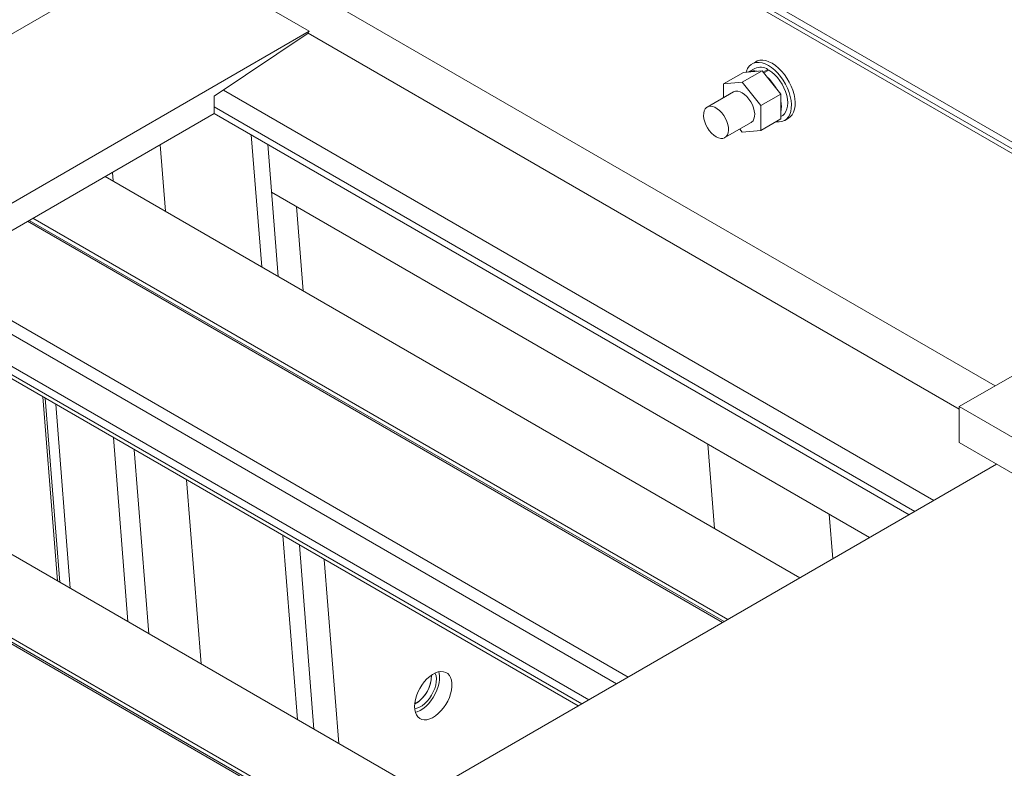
# Model space of a CAD drawing. Header units: millimetres. Extents: x 525 to 29324, y 175 to 20618.
# Tile 576 of 588: x 23143 to 23702, y 17003 to 17427. Entities that reach past the tile are written whole.
import ezdxf

# ---------------------------------------------------------------- set-up
doc = ezdxf.new("R2010")
doc.units = ezdxf.units.MM
doc.linetypes.add('SLD-Continua', pattern=[0])

msp = doc.modelspace()

# ---------------------------------------------------------------- linework, layer by layer
at = {"color": 7, "linetype": 'SLD-Continua', "lineweight": 18, "ltscale": 35}
for p, q in [((23271.63, 17604.88), (23817.86, 17289.63)), ((23271.63, 17604.88), (23817.86, 17289.63)), ((23271.63, 17604.88), (23817.86, 17289.63)), ((23271.63, 17604.88), (23817.86, 17289.63)), ((23271.63, 17604.88), (23817.86, 17289.63)), ((23271.63, 17604.88), (23817.86, 17289.63)), ((23271.63, 17604.88), (23817.86, 17289.63)), ((23271.63, 17604.88), (23817.86, 17289.63)), ((23271.63, 17604.88), (23817.86, 17289.63)), ((23274.9, 17606.76), (23821.13, 17291.51)), ((23274.9, 17606.76), (23821.13, 17291.51)), ((23274.9, 17606.76), (23821.13, 17291.51)), ((23274.9, 17606.76), (23821.13, 17291.51)), ((23274.9, 17606.76), (23821.13, 17291.51)), ((23274.9, 17606.76), (23821.13, 17291.51)), ((23274.9, 17606.76), (23821.13, 17291.51)), ((23274.9, 17606.76), (23821.13, 17291.51)), ((23274.9, 17606.76), (23821.13, 17291.51)), ((23269.29, 17603.53), (23815.52, 17288.27)), ((23269.29, 17603.53), (23815.52, 17288.27)), ((23269.29, 17603.53), (23815.52, 17288.27)), ((23269.29, 17603.53), (23815.52, 17288.27)), ((23269.29, 17603.53), (23815.52, 17288.27)), ((23269.29, 17603.53), (23815.52, 17288.27)), ((23269.29, 17603.53), (23815.52, 17288.27)), ((23269.29, 17603.53), (23815.52, 17288.27)), ((23269.29, 17603.53), (23815.52, 17288.27)), ((23217.14, 17496.3), (23696.55, 17219.61)), ((23217.14, 17496.3), (23696.55, 17219.61)), ((23217.14, 17496.3), (23696.55, 17219.61)), ((23217.14, 17496.3), (23696.55, 17219.61)), ((23217.14, 17496.3), (23696.55, 17219.61)), ((23217.14, 17496.3), (23696.55, 17219.61)), ((23217.14, 17496.3), (23696.55, 17219.61)), ((23217.14, 17496.3), (23696.55, 17219.61)), ((23217.14, 17496.3), (23696.55, 17219.61)), ((22839.07, 17246.14), (23224.46, 17468.57)), ((22839.07, 17246.14), (23224.46, 17468.57)), ((22839.07, 17246.14), (23224.46, 17468.57)), ((22839.07, 17246.14), (23224.46, 17468.57)), ((22839.07, 17246.14), (23224.46, 17468.57)), ((22839.07, 17246.14), (23224.46, 17468.57)), ((22839.07, 17246.14), (23224.46, 17468.57)), ((22839.07, 17246.14), (23224.46, 17468.57)), ((22839.07, 17246.14), (23224.46, 17468.57)), ((23307.55, 17420.62), (23224.46, 17468.57)), ((23307.55, 17420.62), (23224.46, 17468.57)), ((23307.55, 17420.62), (23224.46, 17468.57)), ((23307.55, 17420.62), (23224.46, 17468.57)), ((23307.55, 17420.62), (23224.46, 17468.57)), ((23307.55, 17420.62), (23224.46, 17468.57)), ((23307.55, 17420.62), (23224.46, 17468.57)), ((23307.55, 17420.62), (23224.46, 17468.57)), ((23307.55, 17420.62), (23224.46, 17468.57)), ((24086.3, 17444.55), (23676.18, 17207.85)), ((24086.3, 17444.55), (23676.18, 17207.85)), ((24086.3, 17444.55), (23676.18, 17207.85)), ((24086.3, 17444.55), (23676.18, 17207.85)), ((24086.3, 17444.55), (23676.18, 17207.85)), ((24086.3, 17444.55), (23676.18, 17207.85)), ((24086.3, 17444.55), (23676.18, 17207.85)), ((24086.3, 17444.55), (23676.18, 17207.85)), ((24086.3, 17444.55), (23676.18, 17207.85)), ((22922.16, 17198.19), (23307.55, 17420.62)), ((22922.16, 17198.19), (23307.55, 17420.62)), ((22922.16, 17198.19), (23307.55, 17420.62)), ((22922.16, 17198.19), (23307.55, 17420.62)), ((22922.16, 17198.19), (23307.55, 17420.62)), ((22922.16, 17198.19), (23307.55, 17420.62)), ((22922.16, 17198.19), (23307.55, 17420.62)), ((22922.16, 17198.19), (23307.55, 17420.62)), ((22922.16, 17198.19), (23307.55, 17420.62)), ((23306.91, 17419.45), (23307.55, 17420.62)), ((23306.91, 17419.45), (23307.55, 17420.62)), ((23306.91, 17419.45), (23307.55, 17420.62)), ((23306.91, 17419.45), (23307.55, 17420.62)), ((23306.91, 17419.45), (23307.55, 17420.62)), ((23306.91, 17419.45), (23307.55, 17420.62)), ((23306.91, 17419.45), (23307.55, 17420.62)), ((23306.91, 17419.45), (23307.55, 17420.62)), ((23306.91, 17419.45), (23307.55, 17420.62)), ((23306.91, 17419.45), (23253.68, 17383.81)), ((23306.91, 17419.45), (23253.68, 17383.81)), ((23306.91, 17419.45), (23253.68, 17383.81)), ((23306.91, 17419.45), (23253.68, 17383.81)), ((23306.91, 17419.45), (23253.68, 17383.81)), ((23306.91, 17419.45), (23253.68, 17383.81)), ((23306.91, 17419.45), (23253.68, 17383.81)), ((23306.91, 17419.45), (23253.68, 17383.81)), ((23306.91, 17419.45), (23253.68, 17383.81)), ((23306.91, 17419.45), (23676.18, 17206.33)), ((23306.91, 17419.45), (23676.18, 17206.33)), ((23306.91, 17419.45), (23676.18, 17206.33)), ((23306.91, 17419.45), (23676.18, 17206.33)), ((23306.91, 17419.45), (23676.18, 17206.33)), ((23306.91, 17419.45), (23676.18, 17206.33)), ((23306.91, 17419.45), (23676.18, 17206.33)), ((23306.91, 17419.45), (23676.18, 17206.33)), ((23306.91, 17419.45), (23676.18, 17206.33)), ((23564.46, 17398.22), (23553.14, 17391.69)), ((23564.46, 17398.22), (23553.14, 17391.69)), ((23564.46, 17398.22), (23553.14, 17391.69)), ((23553.85, 17397.27), (23564.46, 17398.22)), ((23553.85, 17397.27), (23564.46, 17398.22)), ((23553.85, 17397.27), (23564.46, 17398.22)), ((23560.24, 17399.54), (23556.76, 17397.53)), ((23560.24, 17399.54), (23556.76, 17397.53)), ((23560.24, 17399.54), (23556.76, 17397.53)), ((23560.87, 17403.37), (23558.74, 17402.14)), ((23560.87, 17403.37), (23558.74, 17402.14)), ((23560.87, 17403.37), (23558.74, 17402.14)), ((23564.46, 17398.22), (23575.06, 17385.03)), ((23564.46, 17398.22), (23575.06, 17385.03)), ((23564.46, 17398.22), (23575.06, 17385.03)), ((23567.71, 17398.94), (23565.1, 17397.43)), ((23567.71, 17398.94), (23565.1, 17397.43)), ((23567.71, 17398.94), (23565.1, 17397.43)), ((23568.27, 17398.61), (23565.45, 17396.98)), ((23568.27, 17398.61), (23565.45, 17396.98)), ((23568.27, 17398.61), (23565.45, 17396.98)), ((23567.71, 17398.94), (23567.71, 17398.28)), ((23567.71, 17398.94), (23567.71, 17398.28)), ((23567.71, 17398.94), (23567.71, 17398.28)), ((23553.85, 17397.27), (23542.54, 17390.74)), ((23553.85, 17397.27), (23542.54, 17390.74)), ((23553.85, 17397.27), (23542.54, 17390.74)), ((23258.89, 17387.3), (23661.89, 17154.71)), ((23258.89, 17387.3), (23661.89, 17154.71)), ((23258.89, 17387.3), (23661.89, 17154.71)), ((23258.89, 17387.3), (23661.89, 17154.71)), ((23258.89, 17387.3), (23661.89, 17154.71)), ((23258.89, 17387.3), (23661.89, 17154.71)), ((23258.89, 17387.3), (23661.89, 17154.71)), ((23258.89, 17387.3), (23661.89, 17154.71)), ((23258.89, 17387.3), (23661.89, 17154.71)), ((23542.54, 17390.74), (23553.14, 17391.69)), ((23542.54, 17390.74), (23553.14, 17391.69)), ((23542.54, 17390.74), (23553.14, 17391.69)), ((23542.54, 17382.97), (23542.54, 17390.74)), ((23542.54, 17382.97), (23542.54, 17390.74)), ((23542.54, 17382.97), (23542.54, 17390.74)), ((23553.14, 17391.69), (23563.75, 17378.5)), ((23553.14, 17391.69), (23563.75, 17378.5)), ((23553.14, 17391.69), (23563.75, 17378.5)), ((23253.68, 17383.81), (23253.68, 17374.01)), ((23253.68, 17383.81), (23253.68, 17374.01)), ((23253.68, 17383.81), (23253.68, 17374.01)), ((23253.68, 17383.81), (23253.68, 17374.01)), ((23253.68, 17383.81), (23253.68, 17374.01)), ((23253.68, 17383.81), (23253.68, 17374.01)), ((23253.68, 17383.81), (23253.68, 17374.01)), ((23253.68, 17383.81), (23253.68, 17374.01)), ((23253.68, 17383.81), (23253.68, 17374.01)), ((23548.14, 17386.21), (23533.29, 17377.64)), ((23548.14, 17386.21), (23533.29, 17377.64)), ((23548.14, 17386.21), (23533.29, 17377.64)), ((23575.06, 17385.03), (23563.75, 17378.5)), ((23575.06, 17385.03), (23563.75, 17378.5)), ((23575.06, 17385.03), (23563.75, 17378.5)), ((23575.06, 17385.03), (23575.06, 17370.88)), ((23575.06, 17385.03), (23575.06, 17370.88)), ((23575.06, 17385.03), (23575.06, 17370.88)), ((23253.68, 17377.78), (23651.05, 17148.45)), ((23253.68, 17377.78), (23651.05, 17148.45)), ((23253.68, 17377.78), (23651.05, 17148.45)), ((23253.68, 17377.78), (23651.05, 17148.45)), ((23253.68, 17377.78), (23651.05, 17148.45)), ((23253.68, 17377.78), (23651.05, 17148.45)), ((23253.68, 17377.78), (23651.05, 17148.45)), ((23253.68, 17377.78), (23651.05, 17148.45)), ((23253.68, 17377.78), (23651.05, 17148.45)), ((23563.75, 17378.5), (23563.75, 17364.35)), ((23563.75, 17378.5), (23563.75, 17364.35)), ((23563.75, 17378.5), (23563.75, 17364.35)), ((22935.6, 17190.43), (23253.68, 17374.01)), ((22935.6, 17190.43), (23253.68, 17374.01)), ((22935.6, 17190.43), (23253.68, 17374.01)), ((22935.6, 17190.43), (23253.68, 17374.01)), ((22935.6, 17190.43), (23253.68, 17374.01)), ((22935.6, 17190.43), (23253.68, 17374.01)), ((22935.6, 17190.43), (23253.68, 17374.01)), ((22935.6, 17190.43), (23253.68, 17374.01)), ((22935.6, 17190.43), (23253.68, 17374.01)), ((23253.68, 17374.01), (23647.78, 17146.56)), ((23253.68, 17374.01), (23647.78, 17146.56)), ((23253.68, 17374.01), (23647.78, 17146.56)), ((23253.68, 17374.01), (23647.78, 17146.56)), ((23253.68, 17374.01), (23647.78, 17146.56)), ((23253.68, 17374.01), (23647.78, 17146.56)), ((23253.68, 17374.01), (23647.78, 17146.56)), ((23253.68, 17374.01), (23647.78, 17146.56)), ((23253.68, 17374.01), (23647.78, 17146.56)), ((23575.06, 17370.88), (23563.75, 17364.35)), ((23575.06, 17370.88), (23563.75, 17364.35)), ((23575.06, 17370.88), (23563.75, 17364.35)), ((23575.06, 17372.3), (23575.74, 17372.69)), ((23575.06, 17372.3), (23575.74, 17372.69)), ((23575.06, 17372.3), (23575.74, 17372.69)), ((23577.24, 17370.1), (23579.36, 17371.32)), ((23577.24, 17370.1), (23579.36, 17371.32)), ((23577.24, 17370.1), (23579.36, 17371.32)), ((23543.29, 17360.32), (23558.14, 17368.89)), ((23543.29, 17360.32), (23558.14, 17368.89)), ((23543.29, 17360.32), (23558.14, 17368.89)), ((23553.14, 17363.4), (23551.72, 17365.18)), ((23553.14, 17363.4), (23551.72, 17365.18)), ((23553.14, 17363.4), (23551.72, 17365.18)), ((23274.62, 17361.93), (23280.55, 17287.09)), ((23274.62, 17361.93), (23280.55, 17287.09)), ((23274.62, 17361.93), (23280.55, 17287.09)), ((23274.62, 17361.93), (23280.55, 17287.09)), ((23274.62, 17361.93), (23280.55, 17287.09)), ((23563.75, 17364.35), (23553.14, 17363.4)), ((23563.75, 17364.35), (23553.14, 17363.4)), ((23563.75, 17364.35), (23553.14, 17363.4)), ((23225.93, 17318.61), (23222.95, 17356.28)), ((23225.93, 17318.61), (23222.95, 17356.28)), ((23225.93, 17318.61), (23222.95, 17356.28)), ((23283.96, 17356.54), (23289.89, 17281.7)), ((23283.96, 17356.54), (23289.89, 17281.7)), ((23283.96, 17356.54), (23289.89, 17281.7)), ((23283.96, 17356.54), (23289.89, 17281.7)), ((23283.96, 17356.54), (23289.89, 17281.7)), ((23585.91, 17110.85), (23191.81, 17338.31)), ((23585.91, 17110.85), (23191.81, 17338.31)), ((23585.91, 17110.85), (23191.81, 17338.31)), ((23585.91, 17110.85), (23191.81, 17338.31)), ((23585.91, 17110.85), (23191.81, 17338.31)), ((23585.91, 17110.85), (23191.81, 17338.31)), ((23585.91, 17110.85), (23191.81, 17338.31)), ((23585.91, 17110.85), (23191.81, 17338.31)), ((23585.91, 17110.85), (23191.81, 17338.31)), ((23196.23, 17335.75), (23195.85, 17340.63)), ((23196.23, 17335.75), (23195.85, 17340.63)), ((23196.23, 17335.75), (23195.85, 17340.63)), ((23286.1, 17329.48), (23625.41, 17133.65)), ((23286.1, 17329.48), (23625.41, 17133.65)), ((23286.1, 17329.48), (23300.24, 17321.32)), ((23286.1, 17329.48), (23300.24, 17321.32)), ((23286.1, 17329.48), (23625.41, 17133.65)), ((23286.1, 17329.48), (23625.41, 17133.65)), ((23286.1, 17329.48), (23625.41, 17133.65)), ((23286.1, 17329.48), (23300.24, 17321.32)), ((23286.1, 17329.48), (23300.24, 17321.32)), ((23286.1, 17329.48), (23300.24, 17321.32)), ((23329.69, 16962.99), (22705.67, 17323.13)), ((23329.69, 16962.99), (22705.67, 17323.13)), ((23329.69, 16962.99), (22705.67, 17323.13)), ((23329.69, 16962.99), (22705.67, 17323.13)), ((23329.69, 16962.99), (22705.67, 17323.13)), ((23329.69, 16962.99), (22705.67, 17323.13)), ((23329.69, 16962.99), (22705.67, 17323.13)), ((23329.69, 16962.99), (22705.67, 17323.13)), ((23329.69, 16962.99), (22705.67, 17323.13)), ((23300.24, 17321.32), (23304.03, 17273.54)), ((23300.24, 17321.32), (23304.03, 17273.54)), ((23300.24, 17321.32), (23304.03, 17273.54)), ((23300.24, 17321.32), (23304.03, 17273.54)), ((23300.24, 17321.32), (23304.03, 17273.54)), ((23544.9, 17087.18), (23150.8, 17314.64)), ((23544.9, 17087.18), (23150.8, 17314.64)), ((23544.9, 17087.18), (23150.8, 17314.64)), ((23544.9, 17087.18), (23150.8, 17314.64)), ((23544.9, 17087.18), (23150.8, 17314.64)), ((23544.9, 17087.18), (23150.8, 17314.64)), ((23544.9, 17087.18), (23150.8, 17314.64)), ((23544.9, 17087.18), (23150.8, 17314.64)), ((23544.9, 17087.18), (23150.8, 17314.64)), ((23147.8, 17312.9), (23541.9, 17085.45)), ((23147.8, 17312.9), (23541.9, 17085.45)), ((23147.8, 17312.9), (23541.9, 17085.45)), ((23147.8, 17312.9), (23541.9, 17085.45)), ((23147.8, 17312.9), (23541.9, 17085.45)), ((23147.8, 17312.9), (23541.9, 17085.45)), ((23147.8, 17312.9), (23541.9, 17085.45)), ((23147.8, 17312.9), (23541.9, 17085.45)), ((23147.8, 17312.9), (23541.9, 17085.45)), ((23542.81, 17085.98), (23148.71, 17313.43)), ((23542.81, 17085.98), (23148.71, 17313.43)), ((23542.81, 17085.98), (23148.71, 17313.43)), ((23542.81, 17085.98), (23148.71, 17313.43)), ((23542.81, 17085.98), (23148.71, 17313.43)), ((23542.81, 17085.98), (23148.71, 17313.43)), ((23542.81, 17085.98), (23148.71, 17313.43)), ((23542.81, 17085.98), (23148.71, 17313.43)), ((23542.81, 17085.98), (23148.71, 17313.43)), ((23488.47, 17054.61), (23094.37, 17282.07)), ((23488.47, 17054.61), (23094.37, 17282.07)), ((23488.47, 17054.61), (23094.37, 17282.07)), ((23488.47, 17054.61), (23094.37, 17282.07)), ((23488.47, 17054.61), (23094.37, 17282.07)), ((23488.47, 17054.61), (23094.37, 17282.07)), ((23488.47, 17054.61), (23094.37, 17282.07)), ((23488.47, 17054.61), (23094.37, 17282.07)), ((23488.47, 17054.61), (23094.37, 17282.07)), ((23481.79, 17050.76), (23087.69, 17278.21)), ((23481.79, 17050.76), (23087.69, 17278.21)), ((23481.79, 17050.76), (23087.69, 17278.21)), ((23481.79, 17050.76), (23087.69, 17278.21)), ((23481.79, 17050.76), (23087.69, 17278.21)), ((23481.79, 17050.76), (23087.69, 17278.21)), ((23481.79, 17050.76), (23087.69, 17278.21)), ((23481.79, 17050.76), (23087.69, 17278.21)), ((23481.79, 17050.76), (23087.69, 17278.21)), ((23460, 17038.18), (23065.9, 17265.64)), ((23460, 17038.18), (23065.9, 17265.64)), ((23460, 17038.18), (23065.9, 17265.64)), ((23460, 17038.18), (23065.9, 17265.64)), ((23460, 17038.18), (23065.9, 17265.64)), ((23460, 17038.18), (23065.9, 17265.64)), ((23460, 17038.18), (23065.9, 17265.64)), ((23460, 17038.18), (23065.9, 17265.64)), ((23460, 17038.18), (23065.9, 17265.64)), ((23462.09, 17039.39), (23067.99, 17266.84)), ((23462.09, 17039.39), (23067.99, 17266.84)), ((23462.09, 17039.39), (23067.99, 17266.84)), ((23462.09, 17039.39), (23067.99, 17266.84)), ((23462.09, 17039.39), (23067.99, 17266.84)), ((23462.09, 17039.39), (23067.99, 17266.84)), ((23462.09, 17039.39), (23067.99, 17266.84)), ((23462.09, 17039.39), (23067.99, 17266.84)), ((23462.09, 17039.39), (23067.99, 17266.84)), ((23466.15, 17041.73), (23072.05, 17269.19)), ((23466.15, 17041.73), (23072.05, 17269.19)), ((23466.15, 17041.73), (23072.05, 17269.19)), ((23466.15, 17041.73), (23072.05, 17269.19)), ((23466.15, 17041.73), (23072.05, 17269.19)), ((23466.15, 17041.73), (23072.05, 17269.19)), ((23466.15, 17041.73), (23072.05, 17269.19)), ((23466.15, 17041.73), (23072.05, 17269.19)), ((23466.15, 17041.73), (23072.05, 17269.19)), ((23373.78, 16988.42), (22979.68, 17215.87)), ((23373.78, 16988.42), (22979.68, 17215.87)), ((23373.78, 16988.42), (22979.68, 17215.87)), ((23373.78, 16988.42), (22979.68, 17215.87)), ((23373.78, 16988.42), (22979.68, 17215.87)), ((23373.78, 16988.42), (22979.68, 17215.87)), ((23373.78, 16988.42), (22979.68, 17215.87)), ((23373.78, 16988.42), (22979.68, 17215.87)), ((23373.78, 16988.42), (22979.68, 17215.87)), ((23164.66, 17109.11), (23156.4, 17213.41)), ((23164.66, 17109.11), (23156.4, 17213.41)), ((23164.66, 17109.11), (23156.4, 17213.41)), ((23166.07, 17108.3), (23157.81, 17212.59)), ((23166.07, 17108.3), (23157.81, 17212.59)), ((23166.07, 17108.3), (23157.81, 17212.59)), ((23172.01, 17104.87), (23163.75, 17209.16)), ((23172.01, 17104.87), (23163.75, 17209.16)), ((23172.01, 17104.87), (23163.75, 17209.16)), ((23676.18, 17207.85), (23676.18, 17187.44)), ((23676.18, 17207.85), (23930.74, 17060.94)), ((23676.18, 17207.85), (23676.18, 17187.44)), ((23676.18, 17207.85), (23930.74, 17060.94)), ((23676.18, 17207.85), (23676.18, 17187.44)), ((23676.18, 17207.85), (23930.74, 17060.94)), ((23676.18, 17207.85), (23676.18, 17187.44)), ((23676.18, 17207.85), (23930.74, 17060.94)), ((23676.18, 17207.85), (23676.18, 17187.44)), ((23676.18, 17207.85), (23930.74, 17060.94)), ((23676.18, 17207.85), (23676.18, 17187.44)), ((23676.18, 17207.85), (23930.74, 17060.94)), ((23676.18, 17207.85), (23676.18, 17187.44)), ((23676.18, 17207.85), (23930.74, 17060.94)), ((23676.18, 17207.85), (23676.18, 17187.44)), ((23676.18, 17207.85), (23930.74, 17060.94)), ((23676.18, 17207.85), (23676.18, 17187.44)), ((23676.18, 17207.85), (23930.74, 17060.94)), ((23332.76, 16964.76), (22938.67, 17192.2)), ((23332.76, 16964.76), (22938.67, 17192.2)), ((23332.76, 16964.76), (22938.67, 17192.2)), ((23332.76, 16964.76), (22938.67, 17192.2)), ((23332.76, 16964.76), (22938.67, 17192.2)), ((23332.76, 16964.76), (22938.67, 17192.2)), ((23332.76, 16964.76), (22938.67, 17192.2)), ((23332.76, 16964.76), (22938.67, 17192.2)), ((23332.76, 16964.76), (22938.67, 17192.2)), ((22935.67, 17190.47), (23329.76, 16963.03)), ((22935.67, 17190.47), (23329.76, 16963.03)), ((22935.67, 17190.47), (23329.76, 16963.03)), ((22935.67, 17190.47), (23329.76, 16963.03)), ((22935.67, 17190.47), (23329.76, 16963.03)), ((22935.67, 17190.47), (23329.76, 16963.03)), ((22935.67, 17190.47), (23329.76, 16963.03)), ((22935.67, 17190.47), (23329.76, 16963.03)), ((22935.67, 17190.47), (23329.76, 16963.03)), ((23330.67, 16963.55), (22936.58, 17191)), ((23330.67, 16963.55), (22936.58, 17191)), ((23330.67, 16963.55), (22936.58, 17191)), ((23330.67, 16963.55), (22936.58, 17191)), ((23330.67, 16963.55), (22936.58, 17191)), ((23330.67, 16963.55), (22936.58, 17191)), ((23330.67, 16963.55), (22936.58, 17191)), ((23330.67, 16963.55), (22936.58, 17191)), ((23330.67, 16963.55), (22936.58, 17191)), ((23204.68, 17086.02), (23196.42, 17190.31)), ((23204.68, 17086.02), (23196.42, 17190.31)), ((23204.68, 17086.02), (23196.42, 17190.31)), ((23533.59, 17186.65), (23537.37, 17138.86)), ((23533.59, 17186.65), (23537.37, 17138.86)), ((23533.59, 17186.65), (23537.37, 17138.86)), ((23533.59, 17186.65), (23537.37, 17138.86)), ((23533.59, 17186.65), (23537.37, 17138.86)), ((23676.18, 17187.44), (23930.74, 17040.52)), ((23676.18, 17187.44), (23930.74, 17040.52)), ((23676.18, 17187.44), (23930.74, 17040.52)), ((23676.18, 17187.44), (23930.74, 17040.52)), ((23676.18, 17187.44), (23930.74, 17040.52)), ((23676.18, 17187.44), (23930.74, 17040.52)), ((23676.18, 17187.44), (23930.74, 17040.52)), ((23676.18, 17187.44), (23930.74, 17040.52)), ((23676.18, 17187.44), (23930.74, 17040.52)), ((23216.56, 17079.16), (23208.3, 17183.45)), ((23216.56, 17079.16), (23208.3, 17183.45)), ((23216.56, 17079.16), (23208.3, 17183.45)), ((23354.45, 16977.27), (23697.39, 17175.19)), ((23354.45, 16977.27), (23697.39, 17175.19)), ((23354.45, 16977.27), (23697.39, 17175.19)), ((23354.45, 16977.27), (23697.39, 17175.19)), ((23354.45, 16977.27), (23697.39, 17175.19)), ((23354.45, 16977.27), (23697.39, 17175.19)), ((23354.45, 16977.27), (23697.39, 17175.19)), ((23354.45, 16977.27), (23697.39, 17175.19)), ((23354.45, 16977.27), (23697.39, 17175.19)), ((23246.26, 17062.02), (23238, 17166.31)), ((23246.26, 17062.02), (23238, 17166.31)), ((23246.26, 17062.02), (23238, 17166.31)), ((23602.53, 17146.86), (23604.53, 17121.6)), ((23602.53, 17146.86), (23604.53, 17121.6)), ((23602.53, 17146.86), (23604.53, 17121.6)), ((23292.62, 17134.79), (23300.88, 17030.5)), ((23292.62, 17134.79), (23300.88, 17030.5)), ((23292.62, 17134.79), (23300.88, 17030.5)), ((23292.62, 17134.79), (23300.88, 17030.5)), ((23292.62, 17134.79), (23300.88, 17030.5)), ((23301.95, 17129.4), (23310.21, 17025.11)), ((23301.95, 17129.4), (23310.21, 17025.11)), ((23301.95, 17129.4), (23310.21, 17025.11)), ((23301.95, 17129.4), (23310.21, 17025.11)), ((23301.95, 17129.4), (23310.21, 17025.11)), ((23316.09, 17121.24), (23324.35, 17016.95)), ((23316.09, 17121.24), (23324.35, 17016.95)), ((23316.09, 17121.24), (23324.35, 17016.95)), ((23316.09, 17121.24), (23324.35, 17016.95)), ((23316.09, 17121.24), (23324.35, 17016.95)), ((23367.33, 17039.18), (23367.7, 17039.37)), ((23367.33, 17039.18), (23367.7, 17039.37)), ((23367.33, 17039.18), (23367.7, 17039.37)), ((23367.36, 17039.56), (23367.7, 17039.37)), ((23367.36, 17039.56), (23367.7, 17039.37)), ((23367.36, 17039.56), (23367.7, 17039.37)), ((23367.44, 17040.17), (23368.26, 17039.69)), ((23367.44, 17040.17), (23368.26, 17039.69)), ((23367.44, 17040.17), (23368.26, 17039.69))]:
    msp.add_line(p, q, dxfattribs=at)
at = {"color": 7, "linetype": 'SLD-Continua', "lineweight": 18, "ltscale": 35, "flags": 128}
for points in [[(23560.87, 17403.37), (23561.7, 17403.77), (23563.18, 17404.16), (23564.79, 17404.22), (23566.51, 17403.95), (23568.29, 17403.35), (23570.11, 17402.45)], [(23560.87, 17403.37), (23561.7, 17403.77), (23563.18, 17404.16), (23564.79, 17404.22), (23566.51, 17403.95), (23568.29, 17403.35), (23570.11, 17402.45)], [(23560.87, 17403.37), (23561.7, 17403.77), (23563.18, 17404.16), (23564.79, 17404.22), (23566.51, 17403.95), (23568.29, 17403.35), (23570.11, 17402.45)], [(23555.38, 17397.41), (23555.55, 17397.97), (23556.23, 17399.53), (23557.15, 17400.83), (23558.27, 17401.84), (23559.58, 17402.54), (23561.06, 17402.93), (23562.67, 17402.99), (23564.39, 17402.72), (23566.17, 17402.13), (23567.99, 17401.23)], [(23555.38, 17397.41), (23555.55, 17397.97), (23556.23, 17399.53), (23557.15, 17400.83), (23558.27, 17401.84), (23559.58, 17402.54), (23561.06, 17402.93), (23562.67, 17402.99), (23564.39, 17402.72), (23566.17, 17402.13), (23567.99, 17401.23)], [(23555.38, 17397.41), (23555.55, 17397.97), (23556.23, 17399.53), (23557.15, 17400.83), (23558.27, 17401.84), (23559.58, 17402.54), (23561.06, 17402.93), (23562.67, 17402.99), (23564.39, 17402.72), (23566.17, 17402.13), (23567.99, 17401.23)], [(23567.99, 17401.23), (23569.81, 17400.03), (23571.6, 17398.56), (23573.31, 17396.85), (23574.92, 17394.93), (23576.4, 17392.84), (23577.71, 17390.62), (23578.84, 17388.31), (23579.75, 17385.96), (23580.43, 17383.61), (23580.87, 17381.31), (23581.06, 17379.1), (23581, 17377.03), (23580.68, 17375.14), (23580.12, 17373.46), (23579.32, 17372.03), (23578.3, 17370.87), (23577.08, 17370.01), (23575.68, 17369.46), (23574.13, 17369.23), (23572.47, 17369.34), (23572.4, 17369.35)], [(23567.99, 17401.23), (23569.81, 17400.03), (23571.6, 17398.56), (23573.31, 17396.85), (23574.92, 17394.93), (23576.4, 17392.84), (23577.71, 17390.62), (23578.84, 17388.31), (23579.75, 17385.96), (23580.43, 17383.61), (23580.87, 17381.31), (23581.06, 17379.1), (23581, 17377.03), (23580.68, 17375.14), (23580.12, 17373.46), (23579.32, 17372.03), (23578.3, 17370.87), (23577.08, 17370.01), (23575.68, 17369.46), (23574.13, 17369.23), (23572.47, 17369.34), (23572.4, 17369.35)], [(23567.99, 17401.23), (23569.81, 17400.03), (23571.6, 17398.56), (23573.31, 17396.85), (23574.92, 17394.93), (23576.4, 17392.84), (23577.71, 17390.62), (23578.84, 17388.31), (23579.75, 17385.96), (23580.43, 17383.61), (23580.87, 17381.31), (23581.06, 17379.1), (23581, 17377.03), (23580.68, 17375.14), (23580.12, 17373.46), (23579.32, 17372.03), (23578.3, 17370.87), (23577.08, 17370.01), (23575.68, 17369.46), (23574.13, 17369.23), (23572.47, 17369.34), (23572.4, 17369.35)], [(23568.27, 17398.61), (23569.93, 17397.46), (23571.54, 17396.05), (23573.07, 17394.4), (23574.48, 17392.57), (23575.74, 17390.59), (23576.83, 17388.51), (23577.71, 17386.37), (23578.36, 17384.22), (23578.78, 17382.12), (23578.95, 17380.11), (23578.86, 17378.24), (23578.53, 17376.55), (23577.95, 17375.08), (23577.14, 17373.87), (23576.12, 17372.94), (23575.74, 17372.69)], [(23568.27, 17398.61), (23569.93, 17397.46), (23571.54, 17396.05), (23573.07, 17394.4), (23574.48, 17392.57), (23575.74, 17390.59), (23576.83, 17388.51), (23577.71, 17386.37), (23578.36, 17384.22), (23578.78, 17382.12), (23578.95, 17380.11), (23578.86, 17378.24), (23578.53, 17376.55), (23577.95, 17375.08), (23577.14, 17373.87), (23576.12, 17372.94), (23575.74, 17372.69)], [(23568.27, 17398.61), (23569.93, 17397.46), (23571.54, 17396.05), (23573.07, 17394.4), (23574.48, 17392.57), (23575.74, 17390.59), (23576.83, 17388.51), (23577.71, 17386.37), (23578.36, 17384.22), (23578.78, 17382.12), (23578.95, 17380.11), (23578.86, 17378.24), (23578.53, 17376.55), (23577.95, 17375.08), (23577.14, 17373.87), (23576.12, 17372.94), (23575.74, 17372.69)], [(23570.11, 17402.45), (23571.93, 17401.25), (23573.72, 17399.78), (23575.43, 17398.07), (23577.04, 17396.15), (23578.52, 17394.06), (23579.83, 17391.84), (23580.96, 17389.53), (23581.87, 17387.18), (23582.55, 17384.83), (23583, 17382.53), (23583.19, 17380.32), (23583.12, 17378.26), (23582.81, 17376.36), (23582.24, 17374.68), (23581.44, 17373.25), (23580.42, 17372.09), (23579.36, 17371.32)], [(23570.11, 17402.45), (23571.93, 17401.25), (23573.72, 17399.78), (23575.43, 17398.07), (23577.04, 17396.15), (23578.52, 17394.06), (23579.83, 17391.84), (23580.96, 17389.53), (23581.87, 17387.18), (23582.55, 17384.83), (23583, 17382.53), (23583.19, 17380.32), (23583.12, 17378.26), (23582.81, 17376.36), (23582.24, 17374.68), (23581.44, 17373.25), (23580.42, 17372.09), (23579.36, 17371.32)], [(23570.11, 17402.45), (23571.93, 17401.25), (23573.72, 17399.78), (23575.43, 17398.07), (23577.04, 17396.15), (23578.52, 17394.06), (23579.83, 17391.84), (23580.96, 17389.53), (23581.87, 17387.18), (23582.55, 17384.83), (23583, 17382.53), (23583.19, 17380.32), (23583.12, 17378.26), (23582.81, 17376.36), (23582.24, 17374.68), (23581.44, 17373.25), (23580.42, 17372.09), (23579.36, 17371.32)], [(23553.14, 17385.71), (23554.48, 17384.79), (23555.77, 17383.61), (23556.96, 17382.21), (23558.02, 17380.64), (23558.9, 17378.96), (23559.57, 17377.23), (23560.01, 17375.51), (23560.21, 17373.86), (23560.14, 17372.35), (23559.82, 17371.02), (23559.27, 17369.93), (23558.49, 17369.12), (23558.14, 17368.89)], [(23553.14, 17385.71), (23554.48, 17384.79), (23555.77, 17383.61), (23556.96, 17382.21), (23558.02, 17380.64), (23558.9, 17378.96), (23559.57, 17377.23), (23560.01, 17375.51), (23560.21, 17373.86), (23560.14, 17372.35), (23559.82, 17371.02), (23559.27, 17369.93), (23558.49, 17369.12), (23558.14, 17368.89)], [(23553.14, 17385.71), (23554.48, 17384.79), (23555.77, 17383.61), (23556.96, 17382.21), (23558.02, 17380.64), (23558.9, 17378.96), (23559.57, 17377.23), (23560.01, 17375.51), (23560.21, 17373.86), (23560.14, 17372.35), (23559.82, 17371.02), (23559.27, 17369.93), (23558.49, 17369.12), (23558.14, 17368.89)], [(23538.29, 17360.81), (23539.63, 17360.19), (23540.92, 17359.88), (23542.12, 17359.9), (23543.17, 17360.25), (23544.05, 17360.92), (23544.72, 17361.87), (23545.16, 17363.09), (23545.36, 17364.51), (23545.29, 17366.1), (23544.97, 17367.79), (23544.42, 17369.53), (23543.64, 17371.24), (23542.66, 17372.87), (23541.53, 17374.37), (23540.28, 17375.66), (23538.96, 17376.72), (23537.62, 17377.5), (23536.3, 17377.96), (23535.05, 17378.11), (23533.92, 17377.92), (23532.95, 17377.41), (23532.17, 17376.6), (23531.61, 17375.51), (23531.29, 17374.18), (23531.23, 17372.67), (23531.42, 17371.02), (23531.86, 17369.3), (23532.53, 17367.57), (23533.41, 17365.88), (23534.47, 17364.31), (23535.66, 17362.91), (23536.95, 17361.73), (23538.29, 17360.81)], [(23538.29, 17360.81), (23539.63, 17360.19), (23540.92, 17359.88), (23542.12, 17359.9), (23543.17, 17360.25), (23544.05, 17360.92), (23544.72, 17361.87), (23545.16, 17363.09), (23545.36, 17364.51), (23545.29, 17366.1), (23544.97, 17367.79), (23544.42, 17369.53), (23543.64, 17371.24), (23542.66, 17372.87), (23541.53, 17374.37), (23540.28, 17375.66), (23538.96, 17376.72), (23537.62, 17377.5), (23536.3, 17377.96), (23535.05, 17378.11), (23533.92, 17377.92), (23532.95, 17377.41), (23532.17, 17376.6), (23531.61, 17375.51), (23531.29, 17374.18), (23531.23, 17372.67), (23531.42, 17371.02), (23531.86, 17369.3), (23532.53, 17367.57), (23533.41, 17365.88), (23534.47, 17364.31), (23535.66, 17362.91), (23536.95, 17361.73), (23538.29, 17360.81)], [(23538.29, 17360.81), (23539.63, 17360.19), (23540.92, 17359.88), (23542.12, 17359.9), (23543.17, 17360.25), (23544.05, 17360.92), (23544.72, 17361.87), (23545.16, 17363.09), (23545.36, 17364.51), (23545.29, 17366.1), (23544.97, 17367.79), (23544.42, 17369.53), (23543.64, 17371.24), (23542.66, 17372.87), (23541.53, 17374.37), (23540.28, 17375.66), (23538.96, 17376.72), (23537.62, 17377.5), (23536.3, 17377.96), (23535.05, 17378.11), (23533.92, 17377.92), (23532.95, 17377.41), (23532.17, 17376.6), (23531.61, 17375.51), (23531.29, 17374.18), (23531.23, 17372.67), (23531.42, 17371.02), (23531.86, 17369.3), (23532.53, 17367.57), (23533.41, 17365.88), (23534.47, 17364.31), (23535.66, 17362.91), (23536.95, 17361.73), (23538.29, 17360.81)], [(23367.27, 17037.9), (23367.4, 17039.84), (23367.77, 17041.88), (23368.37, 17043.97), (23369.2, 17046.06), (23370.24, 17048.1), (23371.45, 17050.05), (23372.81, 17051.86), (23374.29, 17053.48), (23375.86, 17054.88), (23377.47, 17056.03), (23379.1, 17056.89), (23380.69, 17057.45), (23382.22, 17057.7), (23383.64, 17057.63), (23384.94, 17057.24), (23386.06, 17056.54), (23387, 17055.54), (23387.72, 17054.28), (23388.21, 17052.77), (23388.45, 17051.06), (23388.45, 17049.19), (23388.21, 17047.19), (23387.72, 17045.12), (23387, 17043.02), (23386.06, 17040.95), (23384.94, 17038.95), (23383.64, 17037.07), (23382.22, 17035.35), (23380.69, 17033.83), (23379.1, 17032.55), (23377.47, 17031.55), (23375.86, 17030.83), (23374.29, 17030.42), (23372.81, 17030.33), (23371.45, 17030.57), (23370.24, 17031.12), (23369.2, 17031.97), (23368.37, 17033.1), (23367.77, 17034.49), (23367.4, 17036.1), (23367.27, 17037.9)], [(23367.27, 17037.9), (23367.4, 17039.84), (23367.77, 17041.88), (23368.37, 17043.97), (23369.2, 17046.06), (23370.24, 17048.1), (23371.45, 17050.05), (23372.81, 17051.86), (23374.29, 17053.48), (23375.86, 17054.88), (23377.47, 17056.03), (23379.1, 17056.89), (23380.69, 17057.45), (23382.22, 17057.7), (23383.64, 17057.63), (23384.94, 17057.24), (23386.06, 17056.54), (23387, 17055.54), (23387.72, 17054.28), (23388.21, 17052.77), (23388.45, 17051.06), (23388.45, 17049.19), (23388.21, 17047.19), (23387.72, 17045.12), (23387, 17043.02), (23386.06, 17040.95), (23384.94, 17038.95), (23383.64, 17037.07), (23382.22, 17035.35), (23380.69, 17033.83), (23379.1, 17032.55), (23377.47, 17031.55), (23375.86, 17030.83), (23374.29, 17030.42), (23372.81, 17030.33), (23371.45, 17030.57), (23370.24, 17031.12), (23369.2, 17031.97), (23368.37, 17033.1), (23367.77, 17034.49), (23367.4, 17036.1), (23367.27, 17037.9)], [(23367.27, 17037.9), (23367.4, 17039.84), (23367.77, 17041.88), (23368.37, 17043.97), (23369.2, 17046.06), (23370.24, 17048.1), (23371.45, 17050.05), (23372.81, 17051.86), (23374.29, 17053.48), (23375.86, 17054.88), (23377.47, 17056.03), (23379.1, 17056.89), (23380.69, 17057.45), (23382.22, 17057.7), (23383.64, 17057.63), (23384.94, 17057.24), (23386.06, 17056.54), (23387, 17055.54), (23387.72, 17054.28), (23388.21, 17052.77), (23388.45, 17051.06), (23388.45, 17049.19), (23388.21, 17047.19), (23387.72, 17045.12), (23387, 17043.02), (23386.06, 17040.95), (23384.94, 17038.95), (23383.64, 17037.07), (23382.22, 17035.35), (23380.69, 17033.83), (23379.1, 17032.55), (23377.47, 17031.55), (23375.86, 17030.83), (23374.29, 17030.42), (23372.81, 17030.33), (23371.45, 17030.57), (23370.24, 17031.12), (23369.2, 17031.97), (23368.37, 17033.1), (23367.77, 17034.49), (23367.4, 17036.1), (23367.27, 17037.9)], [(23367.27, 17037.9), (23367.4, 17039.84), (23367.77, 17041.88), (23368.37, 17043.97), (23369.2, 17046.06), (23370.24, 17048.1), (23371.45, 17050.05), (23372.81, 17051.86), (23374.29, 17053.48), (23375.86, 17054.88), (23377.47, 17056.03), (23379.1, 17056.89), (23380.69, 17057.45), (23382.22, 17057.7), (23383.64, 17057.63), (23384.94, 17057.24), (23386.06, 17056.54), (23387, 17055.54), (23387.72, 17054.28), (23388.21, 17052.77), (23388.45, 17051.06), (23388.45, 17049.19), (23388.21, 17047.19), (23387.72, 17045.12), (23387, 17043.02), (23386.06, 17040.95), (23384.94, 17038.95), (23383.64, 17037.07), (23382.22, 17035.35), (23380.69, 17033.83), (23379.1, 17032.55), (23377.47, 17031.55), (23375.86, 17030.83), (23374.29, 17030.42), (23372.81, 17030.33), (23371.45, 17030.57), (23370.24, 17031.12), (23369.2, 17031.97), (23368.37, 17033.1), (23367.77, 17034.49), (23367.4, 17036.1), (23367.27, 17037.9)], [(23367.27, 17037.9), (23367.4, 17039.84), (23367.77, 17041.88), (23368.37, 17043.97), (23369.2, 17046.06), (23370.24, 17048.1), (23371.45, 17050.05), (23372.81, 17051.86), (23374.29, 17053.48), (23375.86, 17054.88), (23377.47, 17056.03), (23379.1, 17056.89), (23380.69, 17057.45), (23382.22, 17057.7), (23383.64, 17057.63), (23384.94, 17057.24), (23386.06, 17056.54), (23387, 17055.54), (23387.72, 17054.28), (23388.21, 17052.77), (23388.45, 17051.06), (23388.45, 17049.19), (23388.21, 17047.19), (23387.72, 17045.12), (23387, 17043.02), (23386.06, 17040.95), (23384.94, 17038.95), (23383.64, 17037.07), (23382.22, 17035.35), (23380.69, 17033.83), (23379.1, 17032.55), (23377.47, 17031.55), (23375.86, 17030.83), (23374.29, 17030.42), (23372.81, 17030.33), (23371.45, 17030.57), (23370.24, 17031.12), (23369.2, 17031.97), (23368.37, 17033.1), (23367.77, 17034.49), (23367.4, 17036.1), (23367.27, 17037.9)], [(23380.96, 17057.52), (23381.14, 17056.85), (23381.38, 17055.14), (23381.38, 17053.27), (23381.14, 17051.27), (23380.65, 17049.2), (23379.93, 17047.1), (23378.99, 17045.03), (23377.86, 17043.03), (23376.57, 17041.15), (23375.15, 17039.43), (23373.62, 17037.91), (23372.02, 17036.63), (23370.4, 17035.63), (23368.79, 17034.91), (23367.7, 17034.6)], [(23380.96, 17057.52), (23381.14, 17056.85), (23381.38, 17055.14), (23381.38, 17053.27), (23381.14, 17051.27), (23380.65, 17049.2), (23379.93, 17047.1), (23378.99, 17045.03), (23377.86, 17043.03), (23376.57, 17041.15), (23375.15, 17039.43), (23373.62, 17037.91), (23372.02, 17036.63), (23370.4, 17035.63), (23368.79, 17034.91), (23367.7, 17034.6)], [(23380.96, 17057.52), (23381.14, 17056.85), (23381.38, 17055.14), (23381.38, 17053.27), (23381.14, 17051.27), (23380.65, 17049.2), (23379.93, 17047.1), (23378.99, 17045.03), (23377.86, 17043.03), (23376.57, 17041.15), (23375.15, 17039.43), (23373.62, 17037.91), (23372.02, 17036.63), (23370.4, 17035.63), (23368.79, 17034.91), (23367.7, 17034.6)], [(23380.96, 17057.52), (23381.14, 17056.85), (23381.38, 17055.14), (23381.38, 17053.27), (23381.14, 17051.27), (23380.65, 17049.2), (23379.93, 17047.1), (23378.99, 17045.03), (23377.86, 17043.03), (23376.57, 17041.15), (23375.15, 17039.43), (23373.62, 17037.91), (23372.02, 17036.63), (23370.4, 17035.63), (23368.79, 17034.91), (23367.7, 17034.6)], [(23380.96, 17057.52), (23381.14, 17056.85), (23381.38, 17055.14), (23381.38, 17053.27), (23381.14, 17051.27), (23380.65, 17049.2), (23379.93, 17047.1), (23378.99, 17045.03), (23377.86, 17043.03), (23376.57, 17041.15), (23375.15, 17039.43), (23373.62, 17037.91), (23372.02, 17036.63), (23370.4, 17035.63), (23368.79, 17034.91), (23367.7, 17034.6)], [(23367.33, 17036.71), (23368.58, 17036.94), (23370.06, 17037.5), (23371.56, 17038.36), (23373.04, 17039.51), (23374.45, 17040.9), (23375.76, 17042.5), (23376.92, 17044.26), (23377.91, 17046.13), (23378.7, 17048.06), (23379.26, 17049.99), (23379.58, 17051.86), (23379.64, 17053.63), (23379.45, 17055.24), (23379.01, 17056.64), (23378.93, 17056.82)], [(23367.33, 17036.71), (23368.58, 17036.94), (23370.06, 17037.5), (23371.56, 17038.36), (23373.04, 17039.51), (23374.45, 17040.9), (23375.76, 17042.5), (23376.92, 17044.26), (23377.91, 17046.13), (23378.7, 17048.06), (23379.26, 17049.99), (23379.58, 17051.86), (23379.64, 17053.63), (23379.45, 17055.24), (23379.01, 17056.64), (23378.93, 17056.82)], [(23367.33, 17036.71), (23368.58, 17036.94), (23370.06, 17037.5), (23371.56, 17038.36), (23373.04, 17039.51), (23374.45, 17040.9), (23375.76, 17042.5), (23376.92, 17044.26), (23377.91, 17046.13), (23378.7, 17048.06), (23379.26, 17049.99), (23379.58, 17051.86), (23379.64, 17053.63), (23379.45, 17055.24), (23379.01, 17056.64), (23378.93, 17056.82)]]:
    msp.add_lwpolyline(points, dxfattribs=at)
at = {"color": 7, "linetype": 'SLD-Continua', "lineweight": 18, "ltscale": 1225}
for centre, radius, start, end in [((23559.69, 17391.75), 6.48, 73.4157, 117.4289), ((23559.69, 17391.75), 6.48, 73.4157, 117.4289), ((23559.69, 17391.75), 6.48, 73.4157, 117.4289), ((23563.43, 17392.48), 7.75, 56.4459, 114.2475), ((23563.43, 17392.48), 7.75, 56.4459, 114.2475), ((23563.43, 17392.48), 7.75, 56.4459, 114.2475), ((23550.86, 17376.43), 24.55, 29.8515, 47.7403), ((23550.86, 17376.43), 24.55, 29.8515, 47.7403), ((23550.86, 17376.43), 24.55, 29.8515, 47.7403), ((23550.22, 17381.71), 4.95, 53.8834, 114.8148), ((23550.22, 17381.71), 4.95, 53.8834, 114.8148), ((23550.22, 17381.71), 4.95, 53.8834, 114.8148), ((23560.73, 17377.96), 14.68, 347.4528, 12.5472), ((23560.73, 17377.96), 14.68, 347.4528, 12.5472), ((23560.73, 17377.96), 14.68, 347.4528, 12.5472), ((23358.18, 17055.39), 18.61, 299.4286, 0.589), ((23358.18, 17055.39), 18.61, 299.4286, 0.589), ((23358.18, 17055.39), 18.61, 299.4286, 0.589), ((23357.97, 17055.45), 18.82, 303.1416, 0.38), ((23357.97, 17055.45), 18.82, 303.1416, 0.38), ((23357.97, 17055.45), 18.82, 303.1416, 0.38)]:
    msp.add_arc(centre, radius, start, end, dxfattribs=at)

doc.saveas('drawing.dxf')
